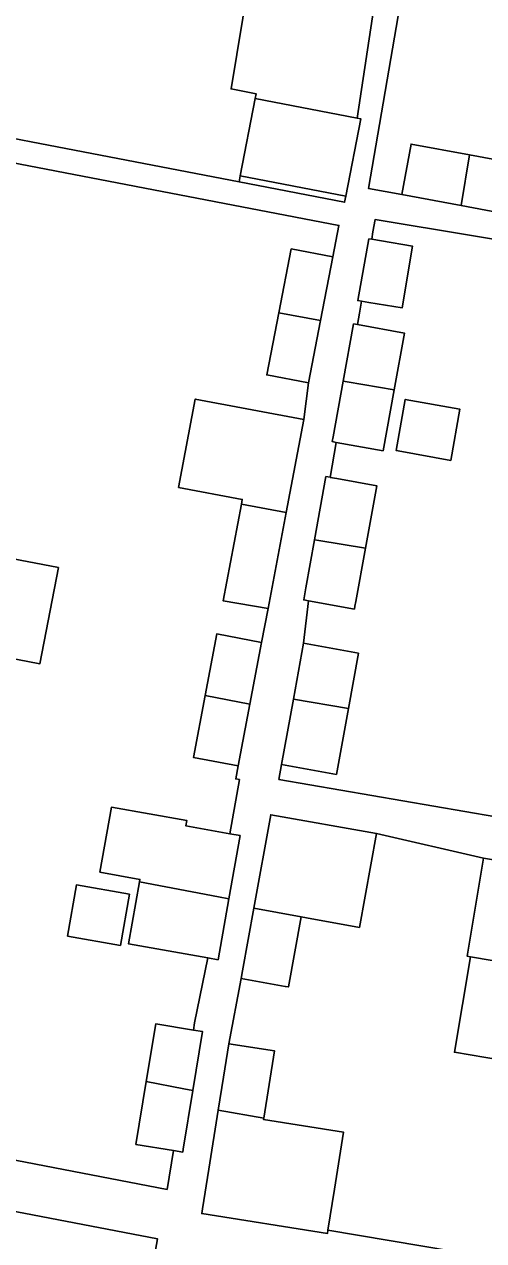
# Model space of a CAD drawing. Extents: x 159822 to 160765, y 380693 to 381634.
# Drawn here: x 160025 to 160052.1, y 380996.7 to 381068.6 of the extents above; entities that cross this region are included whole.
import ezdxf

# ---------------------------------------------------------------- set-up
doc = ezdxf.new("R2010")
doc.units = 0
doc.layers.add('IMGEO_Pand', color=7, linetype='Continuous')
doc.layers.add('IMGEO_Voetpad_open', color=7, linetype='Continuous')

msp = doc.modelspace()

# ---------------------------------------------------------------- linework, layer by layer
at = {"layer": 'IMGEO_Pand'}
for points in [[(160038.181, 381070.98), (160037.162, 381064.74), (160038.637, 381064.454), (160038.584, 381064.177)], [(160037.702, 381059.613), (160038.584, 381064.177)], [(160038.584, 381064.177), (160044.605, 381063.01)], [(160037.632, 381059.249), (160025.359, 381061.617), (160020.449, 381062.565)], [(160044.605, 381063.01), (160044.826, 381062.967), (160043.944, 381058.402)], [(160047.236, 381058.497), (160047.789, 381061.48), (160051.241, 381060.841)], [(160051.241, 381060.841), (160050.747, 381057.847)], [(160051.241, 381060.841), (160055.361, 381060.078), (160054.808, 381057.095)], [(160037.702, 381059.613), (160037.632, 381059.249)], [(160043.944, 381058.402), (160037.702, 381059.613)], [(160050.747, 381057.847), (160047.236, 381058.497)], [(160054.808, 381057.095), (160050.747, 381057.847)], [(160039.982, 381051.524), (160040.711, 381055.289), (160043.163, 381054.815)], [(160045.465, 381055.857), (160045.3, 381055.884), (160044.642, 381052.24), (160044.856, 381052.204)], [(160045.465, 381055.857), (160046.041, 381055.761), (160047.862, 381055.457), (160047.253, 381051.805), (160045.285, 381052.133), (160044.856, 381052.204)], [(160043.163, 381054.815), (160042.435, 381051.052)], [(160041.723, 381047.372), (160039.271, 381047.847), (160039.982, 381051.524)], [(160039.982, 381051.524), (160042.435, 381051.052)], [(160042.435, 381051.052), (160041.723, 381047.372)], [(160044.62, 381050.82), (160044.393, 381050.861), (160043.782, 381047.478)], [(160044.62, 381050.82), (160047.39, 381050.32), (160046.785, 381046.975)], [(160043.782, 381047.478), (160043.187, 381044.186), (160043.136, 381043.904), (160043.367, 381043.862)], [(160046.785, 381046.975), (160044.009, 381047.44), (160043.782, 381047.478)], [(160046.785, 381046.975), (160046.133, 381043.363), (160043.367, 381043.862)], [(160037.769, 381040.219), (160037.821, 381040.489), (160034.064, 381041.199), (160035.05, 381046.415), (160041.451, 381045.205)], [(160050.127, 381042.8), (160047.028, 381043.359), (160046.901, 381043.383), (160047.446, 381046.4), (160050.672, 381045.817), (160050.127, 381042.8)], [(160041.451, 381045.205), (160040.413, 381039.71)], [(160043.016, 381041.796), (160043.012, 381041.797), (160042.764, 381041.842), (160042.089, 381038.111)], [(160043.016, 381041.796), (160043.414, 381041.724), (160045.76, 381041.301), (160045.092, 381037.608)], [(160039.341, 381034.043), (160036.689, 381034.5), (160037.769, 381040.219)], [(160037.769, 381040.219), (160040.413, 381039.71)], [(160040.413, 381039.71), (160039.341, 381034.043)], [(160042.089, 381038.111), (160041.577, 381035.276), (160041.49, 381034.793), (160041.447, 381034.557), (160041.725, 381034.507)], [(160042.089, 381038.111), (160042.339, 381038.069), (160045.092, 381037.608)], [(160019.852, 381037.786), (160023.788, 381037.074), (160026.969, 381036.462), (160025.876, 381030.778), (160022.695, 381031.39), (160018.767, 381032.146)], [(160045.092, 381037.608), (160044.523, 381034.456), (160044.474, 381034.189), (160044.443, 381034.015), (160041.725, 381034.507)], [(160035.63, 381028.899), (160036.319, 381032.544), (160038.964, 381032.045)], [(160038.964, 381032.045), (160038.273, 381028.39)], [(160040.839, 381028.681), (160041.438, 381031.993)], [(160041.438, 381031.993), (160044.677, 381031.407), (160044.086, 381028.137)], [(160037.585, 381024.752), (160034.94, 381025.252), (160035.63, 381028.899)], [(160035.63, 381028.899), (160038.273, 381028.39)], [(160038.273, 381028.39), (160037.585, 381024.752)], [(160040.143, 381024.83), (160040.839, 381028.681)], [(160044.086, 381028.137), (160043.383, 381024.244), (160040.143, 381024.83)], [(160040.839, 381028.681), (160044.086, 381028.137)], [(160037.083, 381020.741), (160034.496, 381021.198), (160034.553, 381021.52), (160030.1, 381022.307), (160029.421, 381018.475), (160031.781, 381018.042), (160031.757, 381017.908)], [(160045.739, 381020.754), (160039.499, 381021.858), (160038.504, 381016.333)], [(160037.028, 381016.894), (160037.69, 381020.634), (160037.083, 381020.741)], [(160041.29, 381015.832), (160041.615, 381015.773), (160044.741, 381015.21), (160045.739, 381020.754)], [(160051.294, 381013.468), (160051.101, 381013.5), (160052.072, 381019.3)], [(160052.072, 381019.3), (160055.995, 381018.643), (160058.429, 381018.236), (160063.36, 381017.41)], [(160027.499, 381014.695), (160030.629, 381014.142), (160031.163, 381017.164), (160028.034, 381017.718), (160027.499, 381014.695)], [(160031.757, 381017.908), (160031.107, 381014.233), (160035.786, 381013.406)], [(160037.028, 381016.894), (160036.423, 381017.01), (160031.757, 381017.908)], [(160035.786, 381013.406), (160036.393, 381013.299), (160037.028, 381016.894)], [(160038.504, 381016.333), (160037.838, 381012.635), (160037.755, 381012.193)], [(160037.755, 381012.193), (160040.362, 381011.723), (160040.544, 381011.69), (160041.29, 381015.832)], [(160038.504, 381016.333), (160041.29, 381015.832)], [(160054.052, 381007.207), (160050.351, 381007.834), (160051.294, 381013.468)], [(160051.294, 381013.468), (160055.01, 381012.846), (160062.374, 381011.597)], [(160034.935, 381009.139), (160032.71, 381009.505), (160032.15, 381006.102)], [(160034.906, 381005.572), (160035.478, 381009.05), (160034.935, 381009.139)], [(160036.406, 381004.4), (160036.72, 381006.368), (160037.033, 381008.335)], [(160037.033, 381008.335), (160039.726, 381007.906), (160039.095, 381003.944)], [(160032.15, 381006.102), (160031.538, 381002.385), (160033.763, 381002.019)], [(160032.15, 381006.102), (160034.365, 381005.676), (160034.906, 381005.572)], [(160033.763, 381002.019), (160034.306, 381001.93), (160034.337, 381002.113), (160034.906, 381005.572)], [(160036.406, 381004.4), (160035.85, 381000.914), (160035.478, 380998.579), (160035.433, 380998.297), (160042.845, 380997.115), (160042.878, 380997.322)], [(160039.095, 381003.944), (160036.406, 381004.4)], [(160042.878, 380997.322), (160043.263, 380999.732), (160043.801, 381003.104), (160039.081, 381003.856), (160039.095, 381003.944)]]:
    msp.add_lwpolyline(points, dxfattribs=at)
at = {"layer": 'IMGEO_Voetpad_open'}
for points in [[(160047.236, 381058.497), (160045.281, 381058.859), (160048.435, 381077.329)], [(160046.019, 381072.411), (160044.605, 381063.01)], [(160024.202, 381060.394), (160043.524, 381056.683), (160043.163, 381054.815)], [(160043.944, 381058.402), (160043.858, 381058.048), (160037.632, 381059.249)], [(160057.162, 381055.128), (160045.66, 381057.023), (160045.538, 381056.295), (160045.465, 381055.857)], [(160044.856, 381052.204), (160044.74, 381051.487), (160044.62, 381050.82)], [(160041.723, 381047.372), (160041.451, 381045.205)], [(160043.367, 381043.862), (160043.016, 381041.796)], [(160041.725, 381034.507), (160041.438, 381031.993)], [(160039.341, 381034.043), (160038.964, 381032.045)], [(160037.585, 381024.752), (160037.439, 381023.98), (160037.649, 381023.94), (160037.083, 381020.741)], [(160040.143, 381024.83), (160039.983, 381023.946), (160058.277, 381020.801)], [(160052.072, 381019.3), (160045.739, 381020.754)], [(160035.786, 381013.406), (160035.006, 381009.569), (160034.935, 381009.139)], [(160037.755, 381012.193), (160037.033, 381008.335)], [(160033.763, 381002.019), (160033.387, 380999.73), (160013.275, 381003.604)], [(160013.212, 381000.575), (160032.819, 380996.803), (160032.454, 380994.803)], [(160042.878, 380997.322), (160052.107, 380995.755)]]:
    msp.add_lwpolyline(points, dxfattribs=at)

doc.saveas('drawing.dxf')
